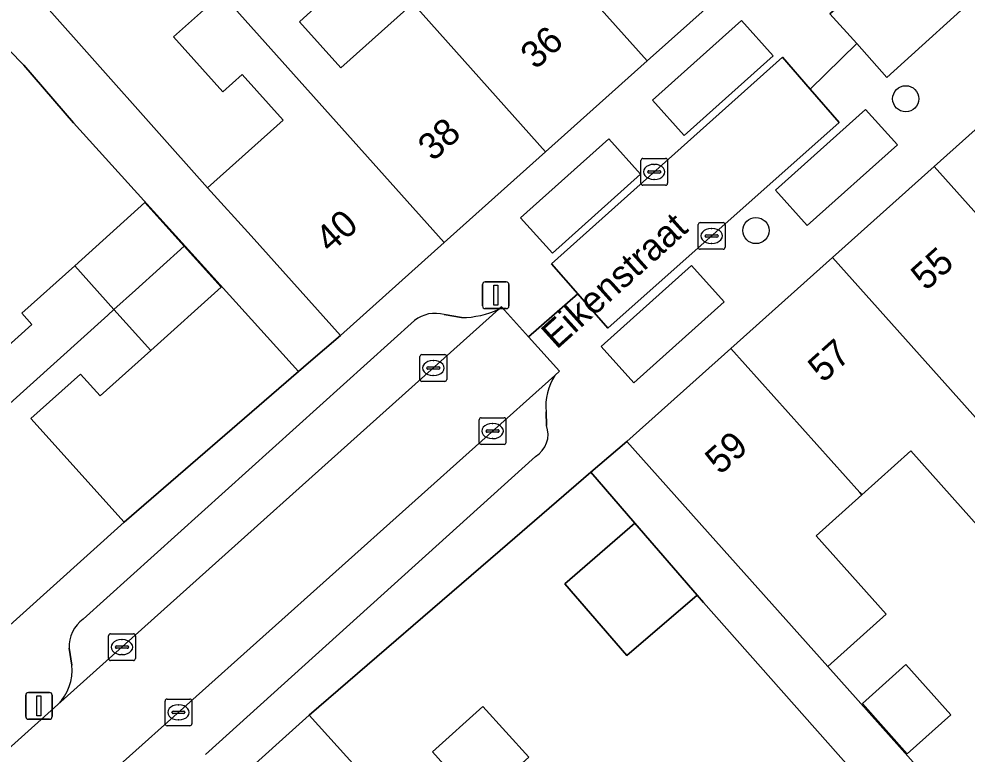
# Model space of a CAD drawing. Extents: x 158352 to 159489, y 383828 to 384603.
# Drawn here: x 159100.08 to 159135.52, y 384203.17 to 384230.66 of the extents above; entities that cross this region are included whole.
import ezdxf

# ---------------------------------------------------------------- set-up
doc = ezdxf.new("R2010")
doc.units = 0
for name, color, linetype in [('IMGEO_Boom', 7, 'Continuous'), ('IMGEO_Erf', 7, 'Continuous'), ('IMGEO_Kolk', 7, 'Continuous'), ('IMGEO_Lichtmast', 7, 'Continuous'), ('IMGEO_Muur', 7, 'Continuous'), ('IMGEO_Openbare_ruimte_label', 7, 'Continuous'), ('IMGEO_Pand', 7, 'Continuous'), ('IMGEO_Pand_nummerreeks', 7, 'Continuous'), ('IMGEO_Parkeervlak_open', 7, 'Continuous'), ('IMGEO_Rijbaan_lokaal_open', 7, 'Continuous'), ('IMGEO_Voetpad_open', 7, 'Continuous')]:
    doc.layers.add(name, color=color, linetype=linetype)

msp = doc.modelspace()

# ---------------------------------------------------------------- linework, layer by layer
at = {"layer": 'IMGEO_Boom'}
for centre in [(159133.233, 384227.67), (159127.634, 384222.744)]:
    msp.add_circle(centre, 0.489, dxfattribs=at)
at = {"layer": 'IMGEO_Erf'}
for points in [[(159101.011, 384231.218), (159107.138, 384224.337), (159109.963, 384226.87), (159108.429, 384228.584), (159107.699, 384227.93), (159105.855, 384229.99), (159107.655, 384231.601)], [(159099.02, 384217.843), (159100.566, 384219.236), (159100.192, 384219.651), (159102.167, 384221.426), (159104.793, 384223.788), (159106.26, 384222.157), (159107.637, 384220.626), (159105.013, 384218.262), (159103.124, 384216.563), (159102.388, 384217.38), (159100.534, 384215.712), (159104.017, 384211.845), (159110.532, 384217.47), (159106.782, 384221.62), (159102.126, 384226.772), (159100.272, 384228.928), (159098.031, 384231.202)], [(159111.269, 384231.178), (159110.57, 384230.553), (159112.118, 384228.824), (159114.811, 384231.234)], [(159136.105, 384211.508), (159133.428, 384214.503), (159131.59, 384212.86), (159129.883, 384211.334), (159132.506, 384208.401), (159130.323, 384206.449), (159161.539, 384171.452)], [(159146.393, 384185.443), (159125.667, 384208.84), (159125.43, 384209.115), (159122.805, 384206.85), (159120.484, 384209.539), (159123.109, 384211.804), (159121.466, 384213.708), (159118.075, 384210.781), (159110.938, 384204.622), (159114.417, 384200.757)], [(159116.276, 384202.43), (159115.541, 384203.248), (159117.429, 384204.948), (159119.139, 384203.049)]]:
    msp.add_lwpolyline(points, dxfattribs=at)
msp.add_lwpolyline([(159133.287, 384203.184), (159131.611, 384205.059), (159133.24, 384206.515), (159134.916, 384204.641)], close=True, dxfattribs=at)
at = {"layer": 'IMGEO_Kolk'}
for p, q in [((159123.405, 384225.438), (159124.257, 384225.438)), ((159123.33, 384224.512), (159123.33, 384225.364)), ((159123.818, 384225.218), (159123.843, 384225.218)), ((159124.331, 384225.364), (159124.331, 384224.512)), ((159123.589, 384224.932), (159123.589, 384224.944)), ((159124.027, 384224.895), (159123.629, 384224.895)), ((159123.632, 384224.981), (159124.03, 384224.981)), ((159124.073, 384224.944), (159124.073, 384224.932)), ((159124.257, 384224.438), (159123.405, 384224.438)), ((159123.841, 384224.658), (159123.816, 384224.658)), ((159125.477, 384222.117), (159125.477, 384222.969)), ((159125.552, 384223.043), (159126.404, 384223.043)), ((159126.478, 384222.969), (159126.478, 384222.117)), ((159125.779, 384222.586), (159126.177, 384222.586)), ((159125.965, 384222.823), (159125.99, 384222.823)), ((159125.736, 384222.537), (159125.736, 384222.549)), ((159126.174, 384222.5), (159125.776, 384222.5)), ((159125.988, 384222.263), (159125.963, 384222.263)), ((159126.22, 384222.549), (159126.22, 384222.537)), ((159126.404, 384222.043), (159125.552, 384222.043)), ((159115.074, 384217.178), (159115.074, 384218.03)), ((159115.149, 384218.104), (159116.001, 384218.104)), ((159116.075, 384218.03), (159116.075, 384217.178)), ((159115.333, 384217.598), (159115.333, 384217.61)), ((159115.376, 384217.647), (159115.774, 384217.647)), ((159115.562, 384217.884), (159115.587, 384217.884)), ((159115.817, 384217.61), (159115.817, 384217.598)), ((159115.771, 384217.561), (159115.373, 384217.561)), ((159115.585, 384217.324), (159115.56, 384217.324)), ((159116.001, 384217.104), (159115.149, 384217.104)), ((159117.289, 384214.819), (159117.289, 384215.671)), ((159117.364, 384215.745), (159118.216, 384215.745)), ((159117.777, 384215.525), (159117.802, 384215.525)), ((159118.29, 384215.671), (159118.29, 384214.819)), ((159117.548, 384215.239), (159117.548, 384215.251)), ((159117.986, 384215.202), (159117.588, 384215.202)), ((159117.591, 384215.288), (159117.989, 384215.288)), ((159118.032, 384215.251), (159118.032, 384215.239)), ((159117.8, 384214.965), (159117.775, 384214.965)), ((159118.216, 384214.745), (159117.364, 384214.745)), ((159103.434, 384206.742), (159103.434, 384207.594)), ((159103.509, 384207.668), (159104.361, 384207.668)), ((159103.922, 384207.448), (159103.947, 384207.448)), ((159104.435, 384207.594), (159104.435, 384206.742)), ((159103.693, 384207.162), (159103.693, 384207.174)), ((159104.131, 384207.125), (159103.733, 384207.125)), ((159103.736, 384207.211), (159104.134, 384207.211)), ((159104.177, 384207.174), (159104.177, 384207.162)), ((159104.361, 384206.668), (159103.509, 384206.668)), ((159103.945, 384206.888), (159103.92, 384206.888)), ((159105.621, 384205.227), (159106.473, 384205.227)), ((159105.546, 384204.301), (159105.546, 384205.153)), ((159106.034, 384205.007), (159106.059, 384205.007)), ((159106.547, 384205.153), (159106.547, 384204.301)), ((159105.805, 384204.721), (159105.805, 384204.733)), ((159106.243, 384204.684), (159105.845, 384204.684)), ((159105.848, 384204.77), (159106.246, 384204.77)), ((159106.289, 384204.733), (159106.289, 384204.721)), ((159106.473, 384204.227), (159105.621, 384204.227)), ((159106.057, 384204.447), (159106.032, 384204.447))]:
    msp.add_line(p, q, dxfattribs=at)
for points in [[(159123.405, 384225.438), (159124.257, 384225.438)], [(159123.33, 384224.512), (159123.33, 384225.364)], [(159124.331, 384225.364), (159124.331, 384224.512)], [(159124.257, 384224.438), (159123.405, 384224.438)], [(159125.477, 384222.117), (159125.477, 384222.969)], [(159125.552, 384223.043), (159126.404, 384223.043)], [(159126.478, 384222.969), (159126.478, 384222.117)], [(159126.404, 384222.043), (159125.552, 384222.043)], [(159115.074, 384217.178), (159115.074, 384218.03)], [(159115.149, 384218.104), (159116.001, 384218.104)], [(159116.075, 384218.03), (159116.075, 384217.178)], [(159116.001, 384217.104), (159115.149, 384217.104)], [(159117.289, 384214.819), (159117.289, 384215.671)], [(159117.364, 384215.745), (159118.216, 384215.745)], [(159118.29, 384215.671), (159118.29, 384214.819)], [(159118.216, 384214.745), (159117.364, 384214.745)], [(159103.434, 384206.742), (159103.434, 384207.594)], [(159103.509, 384207.668), (159104.361, 384207.668)], [(159104.435, 384207.594), (159104.435, 384206.742)], [(159104.361, 384206.668), (159103.509, 384206.668)], [(159105.621, 384205.227), (159106.473, 384205.227)], [(159105.546, 384204.301), (159105.546, 384205.153)], [(159106.547, 384205.153), (159106.547, 384204.301)], [(159106.473, 384204.227), (159105.621, 384204.227)]]:
    msp.add_lwpolyline(points, dxfattribs=at)
for centre, radius, start, end in [((159123.407, 384225.362), 0.0765, 91.552, 178.448), ((159123.407, 384225.362), 0.0765, 91.552, 178.448), ((159124.255, 384225.362), 0.0765, 1.552, 88.448), ((159124.255, 384225.362), 0.0765, 1.552, 88.448), ((159123.629, 384224.941), 0.0403, 85.8775, 175.7526), ((159123.626, 384224.931), 0.0366, 178.938, 274.7102), ((159124.03, 384224.938), 0.043, 264.8664, 352.4533), ((159124.034, 384224.943), 0.0386, 1.7309, 96.639), ((159123.407, 384224.514), 0.0765, 181.552, 268.448), ((159123.407, 384224.514), 0.0765, 181.552, 268.448), ((159124.255, 384224.514), 0.0765, 271.552, 358.448), ((159124.255, 384224.514), 0.0765, 271.552, 358.448), ((159125.554, 384222.967), 0.0765, 91.552, 178.448), ((159125.554, 384222.967), 0.0765, 91.552, 178.448), ((159126.402, 384222.967), 0.0765, 1.552, 88.448), ((159126.402, 384222.967), 0.0765, 1.552, 88.448), ((159125.776, 384222.546), 0.0403, 85.8775, 175.7526), ((159126.181, 384222.548), 0.0386, 1.7309, 96.639), ((159125.773, 384222.536), 0.0366, 178.938, 274.7102), ((159126.177, 384222.543), 0.043, 264.8664, 352.4533), ((159125.554, 384222.119), 0.0765, 181.552, 268.448), ((159125.554, 384222.119), 0.0765, 181.552, 268.448), ((159126.402, 384222.119), 0.0765, 271.552, 358.448), ((159126.402, 384222.119), 0.0765, 271.552, 358.448), ((159115.151, 384218.028), 0.0765, 91.552, 178.448), ((159115.151, 384218.028), 0.0765, 91.552, 178.448), ((159115.999, 384218.028), 0.0765, 1.552, 88.448), ((159115.999, 384218.028), 0.0765, 1.552, 88.448), ((159115.373, 384217.607), 0.0403, 85.8775, 175.7526), ((159115.37, 384217.597), 0.0366, 178.938, 274.7102), ((159115.774, 384217.604), 0.043, 264.8664, 352.4533), ((159115.778, 384217.609), 0.0386, 1.7309, 96.639), ((159115.151, 384217.18), 0.0765, 181.552, 268.448), ((159115.151, 384217.18), 0.0765, 181.552, 268.448), ((159115.999, 384217.18), 0.0765, 271.552, 358.448), ((159115.999, 384217.18), 0.0765, 271.552, 358.448), ((159117.366, 384215.669), 0.0765, 91.552, 178.448), ((159117.366, 384215.669), 0.0765, 91.552, 178.448), ((159118.214, 384215.669), 0.0765, 1.552, 88.448), ((159118.214, 384215.669), 0.0765, 1.552, 88.448), ((159117.588, 384215.248), 0.0403, 85.8775, 175.7526), ((159117.585, 384215.238), 0.0366, 178.938, 274.7102), ((159117.989, 384215.245), 0.043, 264.8664, 352.4533), ((159117.993, 384215.25), 0.0386, 1.7309, 96.639), ((159117.366, 384214.821), 0.0765, 181.552, 268.448), ((159117.366, 384214.821), 0.0765, 181.552, 268.448), ((159118.214, 384214.821), 0.0765, 271.552, 358.448), ((159118.214, 384214.821), 0.0765, 271.552, 358.448), ((159103.511, 384207.592), 0.0765, 91.552, 178.448), ((159103.511, 384207.592), 0.0765, 91.552, 178.448), ((159104.359, 384207.592), 0.0765, 1.552, 88.448), ((159104.359, 384207.592), 0.0765, 1.552, 88.448), ((159103.733, 384207.171), 0.0403, 85.8775, 175.7526), ((159103.73, 384207.161), 0.0366, 178.938, 274.7102), ((159104.134, 384207.168), 0.043, 264.8664, 352.4533), ((159104.138, 384207.173), 0.0386, 1.7309, 96.639), ((159103.511, 384206.744), 0.0765, 181.552, 268.448), ((159103.511, 384206.744), 0.0765, 181.552, 268.448), ((159104.359, 384206.744), 0.0765, 271.552, 358.448), ((159104.359, 384206.744), 0.0765, 271.552, 358.448), ((159105.623, 384205.151), 0.0765, 91.552, 178.448), ((159105.623, 384205.151), 0.0765, 91.552, 178.448), ((159106.471, 384205.151), 0.0765, 1.552, 88.448), ((159106.471, 384205.151), 0.0765, 1.552, 88.448), ((159105.845, 384204.73), 0.0403, 85.8775, 175.7526), ((159105.842, 384204.72), 0.0366, 178.938, 274.7102), ((159106.246, 384204.727), 0.043, 264.8664, 352.4533), ((159106.25, 384204.732), 0.0386, 1.7309, 96.639), ((159105.623, 384204.303), 0.0765, 181.552, 268.448), ((159105.623, 384204.303), 0.0765, 181.552, 268.448), ((159106.471, 384204.303), 0.0765, 271.552, 358.448), ((159106.471, 384204.303), 0.0765, 271.552, 358.448)]:
    msp.add_arc(centre, radius, start, end, dxfattribs=at)
for centre, major_axis, ratio, start_param, end_param in [((159123.817, 384224.938), (-0.387, 0.002), 0.722429, 4.712389, 7.853982), ((159123.842, 384224.938), (-0.39, 0.002), 0.717154, 1.570796, 4.712389), ((159125.964, 384222.543), (-0.387, 0.002), 0.722429, 4.712389, 7.853982), ((159125.989, 384222.543), (-0.39, 0.002), 0.717154, 1.570796, 4.712389), ((159115.561, 384217.604), (-0.387, 0.002), 0.722429, 4.712389, 7.853982), ((159115.586, 384217.604), (-0.39, 0.002), 0.717154, 1.570796, 4.712389), ((159117.776, 384215.245), (-0.387, 0.002), 0.722429, 4.712389, 7.853982), ((159117.801, 384215.245), (-0.39, 0.002), 0.717154, 1.570796, 4.712389), ((159103.921, 384207.168), (-0.387, 0.002), 0.722429, 4.712389, 7.853982), ((159103.946, 384207.168), (-0.39, 0.002), 0.717154, 1.570796, 4.712389), ((159106.033, 384204.727), (-0.387, 0.002), 0.722429, 4.712389, 7.853982), ((159106.058, 384204.727), (-0.39, 0.002), 0.717154, 1.570796, 4.712389)]:
    msp.add_ellipse(centre, major_axis=major_axis, ratio=ratio, start_param=start_param, end_param=end_param, dxfattribs=at)
at = {"layer": 'IMGEO_Lichtmast'}
for p, q in [((159117.512, 384220.824), (159118.302, 384220.824)), ((159118.302, 384220.824), (159117.512, 384220.824)), ((159117.412, 384219.924), (159117.412, 384220.724)), ((159117.412, 384220.724), (159117.412, 384219.924)), ((159118.402, 384220.724), (159118.402, 384219.924)), ((159118.402, 384219.924), (159118.402, 384220.724)), ((159118.302, 384219.824), (159117.512, 384219.824)), ((159117.512, 384219.824), (159118.302, 384219.824)), ((159100.335, 384204.57), (159100.335, 384205.37)), ((159100.335, 384205.37), (159100.335, 384204.57)), ((159100.435, 384205.47), (159101.225, 384205.47)), ((159101.225, 384205.47), (159100.435, 384205.47)), ((159101.325, 384205.37), (159101.325, 384204.57)), ((159101.325, 384204.57), (159101.325, 384205.37)), ((159101.225, 384204.47), (159100.435, 384204.47)), ((159100.435, 384204.47), (159101.225, 384204.47))]:
    msp.add_line(p, q, dxfattribs=at)
for points in [[(159117.832, 384220.699), (159117.982, 384220.699), (159117.982, 384219.949), (159117.832, 384219.949), (159117.832, 384220.699)], [(159100.755, 384205.345), (159100.905, 384205.345), (159100.905, 384204.595), (159100.755, 384204.595), (159100.755, 384205.345)]]:
    msp.add_lwpolyline(points, dxfattribs=at)
for centre, start, end in [((159117.512, 384220.724), 90, 180), ((159117.512, 384220.724), 90, 180), ((159118.302, 384220.724), 0, 90), ((159118.302, 384220.724), 360, 90), ((159117.512, 384219.924), 180, 270), ((159117.512, 384219.924), 180, 270), ((159118.302, 384219.924), 270, 0), ((159118.302, 384219.924), 270, 0), ((159100.435, 384205.37), 90, 180), ((159100.435, 384205.37), 90, 180), ((159101.225, 384205.37), 0, 90), ((159101.225, 384205.37), 360, 90), ((159100.435, 384204.57), 180, 270), ((159100.435, 384204.57), 180, 270), ((159101.225, 384204.57), 270, 0), ((159101.225, 384204.57), 270, 0)]:
    msp.add_arc(centre, 0.1, start, end, dxfattribs=at)
at = {"layer": 'IMGEO_Muur'}
for points in [[(159104.017, 384211.845), (159110.913, 384217.799)], [(159110.938, 384204.622), (159118.075, 384210.781)]]:
    msp.add_lwpolyline(points, dxfattribs=at)
at = {"layer": 'IMGEO_Pand'}
for points in [[(159124.108, 384236.283), (159122.476, 384238.103), (159122.252, 384237.903), (159119.693, 384235.614), (159118.173, 384237.312), (159118.837, 384237.906), (159117.013, 384239.943), (159115.254, 384238.369), (159115.376, 384238.232), (159123.563, 384229.085), (159127.443, 384232.557)], [(159114.811, 384231.234), (159114.882, 384231.155), (159119.772, 384225.691), (159123.563, 384229.085), (159115.376, 384238.232), (159115.254, 384238.369), (159113.53, 384236.826), (159115.346, 384234.798), (159116.037, 384235.417), (159117.57, 384233.704)], [(159114.811, 384231.234), (159112.118, 384228.824), (159110.57, 384230.553), (159111.269, 384231.178), (159109.451, 384233.208), (159107.655, 384231.601), (159107.908, 384231.318), (159115.981, 384222.298), (159119.772, 384225.691), (159114.882, 384231.155)], [(159107.655, 384231.601), (159105.855, 384229.99), (159107.699, 384227.93), (159108.429, 384228.584), (159109.963, 384226.87), (159107.138, 384224.337), (159108.767, 384222.551), (159112.101, 384218.825), (159115.981, 384222.298), (159107.908, 384231.318)], [(159134.295, 384225.137), (159139.162, 384219.693), (159140.907, 384221.253), (159143.624, 384218.214), (159145.771, 384220.133), (159141.519, 384224.889), (159138.187, 384228.616)], [(159130.493, 384221.738), (159137.95, 384213.398), (159138.069, 384213.264), (159140.097, 384215.077), (159137.389, 384218.107), (159139.162, 384219.693), (159134.295, 384225.137)], [(159106.26, 384222.157), (159104.793, 384223.788), (159102.167, 384221.426), (159103.636, 384219.793), (159104.435, 384220.513)], [(159106.26, 384222.157), (159104.435, 384220.513), (159103.636, 384219.793), (159105.013, 384218.262), (159107.637, 384220.626)], [(159131.59, 384212.86), (159133.428, 384214.503), (159136.105, 384211.508), (159138.069, 384213.264), (159137.95, 384213.398), (159130.493, 384221.738), (159126.693, 384218.339), (159131.513, 384212.947)], [(159103.636, 384219.793), (159102.167, 384221.426), (159100.192, 384219.651), (159100.566, 384219.236), (159099.02, 384217.843), (159095.938, 384221.264), (159090.628, 384216.48), (159090.43, 384216.302), (159094.607, 384211.657), (159094.809, 384211.839), (159103.406, 384219.585)], [(159100.534, 384215.712), (159102.388, 384217.38), (159103.124, 384216.563), (159105.013, 384218.262), (159103.636, 384219.793), (159103.406, 384219.585), (159094.809, 384211.839), (159094.607, 384211.657), (159098.725, 384207.078), (159104.017, 384211.845)], [(159131.59, 384212.86), (159131.513, 384212.947), (159126.693, 384218.339), (159122.802, 384214.861), (159126.135, 384211.134), (159130.323, 384206.449), (159132.506, 384208.401), (159129.883, 384211.334)], [(159123.109, 384211.804), (159120.484, 384209.539), (159122.805, 384206.85), (159125.43, 384209.115)], [(159131.611, 384205.059), (159133.287, 384203.184), (159134.916, 384204.641), (159133.24, 384206.515)], [(159119.139, 384203.049), (159117.429, 384204.948), (159115.541, 384203.248), (159116.276, 384202.43), (159114.417, 384200.757), (159110.938, 384204.622), (159105.427, 384199.662), (159109.874, 384194.71), (159109.967, 384194.794)]]:
    msp.add_lwpolyline(points, close=True, dxfattribs=at)
at = {"layer": 'IMGEO_Parkeervlak_open'}
for points in [[(159124.951, 384226.302), (159128.272, 384229.277), (159127.09, 384230.597), (159123.769, 384227.621)], [(159129.546, 384222.929), (159132.919, 384225.951), (159131.733, 384227.274), (159128.36, 384224.252)], [(159120.023, 384221.897), (159123.32, 384224.851), (159122.132, 384226.177), (159118.834, 384223.223)], [(159123.067, 384217.052), (159126.442, 384220.076), (159125.223, 384221.436), (159121.848, 384218.412)]]:
    msp.add_lwpolyline(points, close=True, dxfattribs=at)
for points in [[(159101.537, 384205.017), (159118.024, 384219.8)], [(159114.867, 384219.376), (159102.482, 384208.219)], [(159116.632, 384219.488), (159115.985, 384219.603)], [(159120.117, 384217.33), (159103.74, 384202.663)], [(159119.8, 384215.456), (159119.788, 384215.964)], [(159107.057, 384203.157), (159119.391, 384214.301)], [(159101.96, 384207.128), (159102.06, 384206.493)]]:
    msp.add_lwpolyline(points, dxfattribs=at)
for centre, radius, start, end in [((159116.592, 384222.929), 3.441, 270.6708, 294.5959), ((159115.648, 384218.395), 1.254, 74.4317, 128.5231), ((159121.97, 384216.161), 2.191, 147.7549, 185.1616), ((159118.921, 384215.117), 0.942, 299.9276, 21.073), ((159103.266, 384207.173), 1.307, 126.8756, 181.9859), ((159100.255, 384206.302), 1.815, 314.9303, 6.0476)]:
    msp.add_arc(centre, radius, start, end, dxfattribs=at)
at = {"layer": 'IMGEO_Rijbaan_lokaal_open'}
msp.add_lwpolyline([(159142.517, 384241.672), (159142.397, 384241.565), (159130.564, 384230.994), (159130.401, 384230.849), (159131.4, 384229.732), (159132.529, 384228.47), (159136.356, 384231.941), (159144.971, 384239.34), (159153.327, 384246.849), (159157.205, 384250.343)], dxfattribs=at)
for points in [[(159120.978, 384220.377), (159122.098, 384219.096), (159130.748, 384226.785), (159129.662, 384228.031), (159128.62, 384229.227), (159119.996, 384221.5)], [(159118.024, 384219.8), (159101.537, 384205.017), (159098.065, 384201.903), (159099.129, 384200.695), (159100.193, 384199.486), (159103.74, 384202.663), (159120.117, 384217.33), (159120.292, 384217.487), (159119.135, 384218.771), (159118.126, 384219.891)]]:
    msp.add_lwpolyline(points, close=True, dxfattribs=at)
at = {"layer": 'IMGEO_Voetpad_open'}
for points in [[(159144.924, 384247.442), (159142.814, 384246.297), (159140.636, 384244.396), (159135.176, 384239.477), (159128.546, 384233.544), (159128.504, 384233.506), (159127.443, 384232.557), (159123.563, 384229.085), (159119.772, 384225.691), (159115.981, 384222.298), (159112.101, 384218.825), (159110.913, 384217.799), (159110.532, 384217.47), (159104.017, 384211.845), (159098.725, 384207.078), (159095.741, 384204.407), (159098.065, 384201.903), (159101.537, 384205.017)], [(159110.938, 384204.622), (159118.075, 384210.781), (159121.466, 384213.708), (159122.802, 384214.861), (159126.693, 384218.339), (159130.493, 384221.738), (159134.295, 384225.137), (159138.187, 384228.616), (159139.295, 384229.623), (159144.048, 384233.873)], [(159136.356, 384231.941), (159132.529, 384228.47), (159131.4, 384229.732), (159129.662, 384228.031), (159130.748, 384226.785), (159122.098, 384219.096), (159120.978, 384220.377), (159119.135, 384218.771), (159120.292, 384217.487), (159120.117, 384217.33)], [(159098.031, 384231.202), (159100.272, 384228.928), (159102.126, 384226.772), (159106.782, 384221.62), (159110.532, 384217.47), (159110.913, 384217.799), (159112.101, 384218.825), (159108.767, 384222.551), (159107.138, 384224.337), (159101.011, 384231.218)], [(159128.62, 384229.227), (159129.662, 384228.031), (159131.4, 384229.732), (159130.401, 384230.849), (159130.564, 384230.994)], [(159118.024, 384219.8), (159118.126, 384219.891), (159119.135, 384218.771), (159120.978, 384220.377), (159119.996, 384221.5), (159128.62, 384229.227)], [(159102.482, 384208.219), (159114.867, 384219.376)], [(159115.985, 384219.603), (159116.632, 384219.488)], [(159119.788, 384215.964), (159119.8, 384215.456)], [(159119.391, 384214.301), (159107.057, 384203.157)], [(159102.06, 384206.493), (159101.96, 384207.128)], [(159103.74, 384202.663), (159100.193, 384199.486), (159102.401, 384196.937), (159105.427, 384199.662), (159110.938, 384204.622)]]:
    msp.add_lwpolyline(points, dxfattribs=at)
for points in [[(159123.769, 384227.621), (159127.09, 384230.597), (159128.272, 384229.277), (159124.951, 384226.302)], [(159128.36, 384224.252), (159131.733, 384227.274), (159132.919, 384225.951), (159129.546, 384222.929)], [(159118.834, 384223.223), (159122.132, 384226.177), (159123.32, 384224.851), (159120.023, 384221.897)], [(159121.848, 384218.412), (159125.223, 384221.436), (159126.442, 384220.076), (159123.067, 384217.052)], [(159122.802, 384214.861), (159121.466, 384213.708), (159123.109, 384211.804), (159125.43, 384209.115), (159125.667, 384208.84), (159146.393, 384185.443), (159136.262, 384176.635), (159135.825, 384176.229), (159134.394, 384174.893), (159130.677, 384171.547), (159127.643, 384168.82), (159128.116, 384168.294), (159128.785, 384167.551), (159131.96, 384170.408), (159135.677, 384173.753), (159137.432, 384175.332), (159141.204, 384178.727), (159147.464, 384184.153), (159155.852, 384174.967), (159160.139, 384170.203), (159161.539, 384171.452), (159130.323, 384206.449), (159126.135, 384211.134)]]:
    msp.add_lwpolyline(points, close=True, dxfattribs=at)
for centre, radius, start, end in [((159116.592, 384222.929), 3.441, 270.6708, 294.5959), ((159115.648, 384218.395), 1.254, 74.4317, 128.5231), ((159121.97, 384216.161), 2.191, 147.7549, 185.1616), ((159118.921, 384215.117), 0.942, 299.9276, 21.073), ((159103.266, 384207.173), 1.307, 126.8756, 181.9859), ((159100.255, 384206.302), 1.815, 314.9303, 6.0476)]:
    msp.add_arc(centre, radius, start, end, dxfattribs=at)

# ---------------------------------------------------------------- texts
at = {"layer": 'IMGEO_Openbare_ruimte_label'}
msp.add_text('Eikenstraat', height=1, rotation=42, dxfattribs=at).set_placement((159120.182, 384218.275))
at = {"layer": 'IMGEO_Pand_nummerreeks'}
for s, rotation, p in [('36', 41.8304, (159119.394, 384228.734)), ('38', 41.8304, (159115.56, 384225.303)), ('40', 41.8304, (159111.725, 384221.87)), ('55', 41.7984, (159133.988, 384220.462)), ('57', 41.7984, (159130.141, 384217.023)), ('59', 41.7984, (159126.295, 384213.584))]:
    msp.add_text(s, height=1, rotation=rotation, dxfattribs=at).set_placement(p)

doc.saveas('drawing.dxf')
